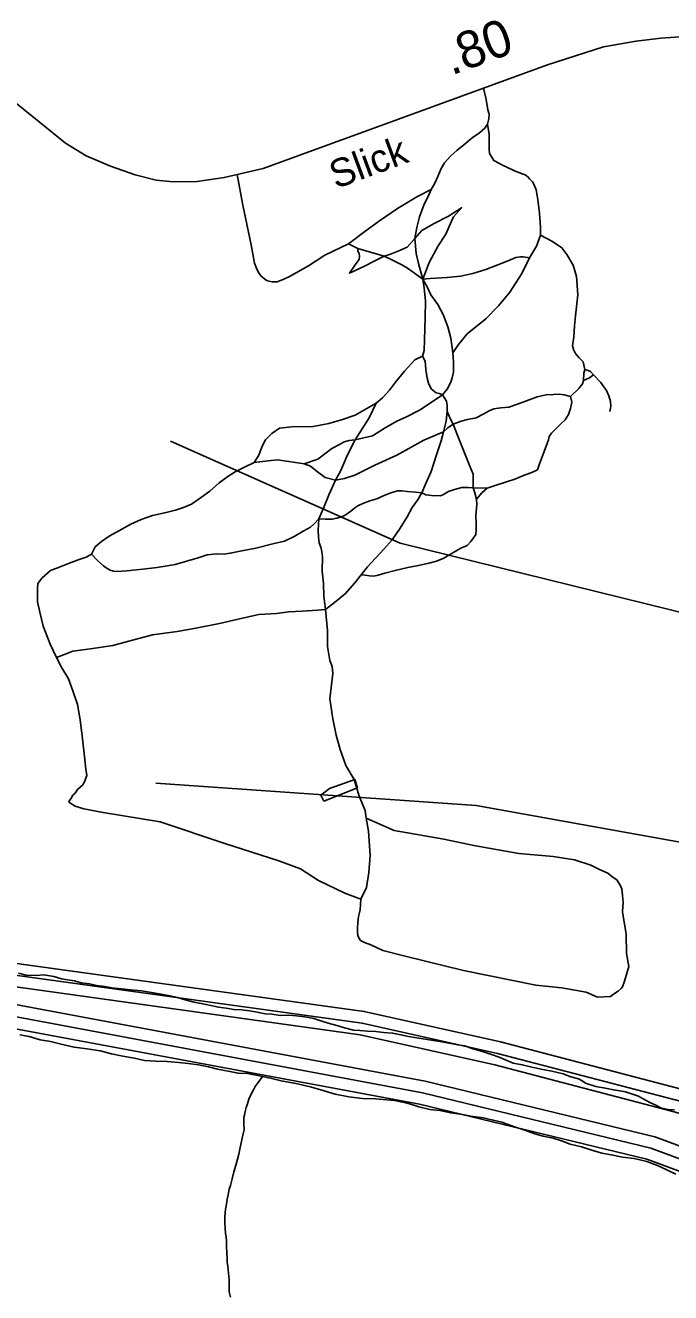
# Model space of a CAD drawing. Extents: x 2206922 to 2357709, y 510027 to 673830.
# Drawn here: x 2321287 to 2323470, y 551723 to 556011 of the extents above; entities that cross this region are included whole.
import ezdxf

# ---------------------------------------------------------------- set-up
doc = ezdxf.new("R2010")
doc.units = 0
for name, color, linetype in [('Exist Hydrographic Buffer Line', 7, 'Continuous'), ('Exist Hydrographic Creek Single Shore', 7, 'Continuous'), ('Exist Hydrographic Misc Water Feature', 7, 'Continuous'), ('Exist Hydrographic River Shore', 7, 'Continuous'), ('Exist Road Non-System Type 51', 7, 'Continuous'), ('Exist Road Secondary Mileage Hundredths English Label', 7, 'Continuous'), ('Exist Road Secondary Type 51 Attributed', 7, 'Continuous'), ('Exist Road Secondary Type 51 Label', 7, 'Continuous')]:
    doc.layers.add(name, color=color, linetype=linetype)

msp = doc.modelspace()

# ---------------------------------------------------------------- linework, layer by layer
at = {"layer": 'Exist Hydrographic Buffer Line'}
for points in [[(2321186.1, 552806.9), (2322426.5, 552635.2), (2322884.1, 552532.8), (2323532.3, 552362.9), (2323923.1, 552212.3), (2324411.2, 552066.7), (2324671.8, 552001.2), (2325673, 552010.5), (2326143.4, 552098.5), (2326499.8, 552135.7), (2326964.7, 552293.9), (2327492.7, 552576.8), (2328139.6, 552974.8), (2328433.5, 553223.1), (2328603.7, 553431.9)], [(2321172.6, 552769.4), (2322419.3, 552595.8), (2322874.5, 552493.9), (2323520, 552324.8), (2323908.8, 552175), (2324399.9, 552028.3), (2324662.1, 551962.4), (2325673.3, 551970.5), (2326149.2, 552058.9), (2326503.5, 552096.9), (2326230.2, 552010.6), (2325345.8, 551852.1)], [(2325345.8, 551852.1), (2325131.3, 551865.3), (2324200.2, 551944.7), (2324161.4, 551974.8), (2323416.2, 552250), (2322639.3, 552438.3), (2321253.8, 552697.6)], [(2326239.4, 551971.6), (2325348.2, 551811.9), (2325128.6, 551825.4), (2324179.2, 551906.3), (2324147.3, 551937.3), (2323402.3, 552212.4), (2322630.1, 552399.4), (2321244.7, 552658.6)]]:
    msp.add_lwpolyline(points, dxfattribs=at)
at = {"layer": 'Exist Hydrographic Creek Single Shore'}
for points in [[(2328413.8, 554978.6), (2327117.9, 554579.7), (2326022.6, 554368.1), (2325151.5, 554166.9), (2323633.3, 553993.1), (2322555.1, 554259), (2321778.3, 554604.6)], [(2328672.9, 553945), (2326769.4, 553284.8), (2325997.7, 553123), (2324541.5, 553060.7), (2323570.6, 553235), (2322811.4, 553372), (2321728.6, 553446.7)]]:
    msp.add_lwpolyline(points, dxfattribs=at)
at = {"layer": 'Exist Hydrographic Misc Water Feature'}
for points in [[(2322296.5, 553386.4), (2322286.2, 553406.2), (2322315.7, 553428.5), (2322401.2, 553459.8), (2322409.8, 553431.8), (2322296.5, 553386.4)], [(2321263.2, 552803.9), (2321289.4, 552797.9), (2321323.1, 552796.5), (2321349.3, 552798.6), (2321383.4, 552793.1), (2321409.2, 552785.5), (2321429.5, 552781.7), (2321453.5, 552777.7), (2321475.4, 552771.9), (2321503.3, 552768.5), (2321527.5, 552762.5), (2321555.8, 552759), (2321579.8, 552755), (2321611.4, 552751.5), (2321643.6, 552747.8), (2321679.5, 552744), (2321713.5, 552738.6), (2321745.7, 552732.9), (2321775.8, 552727.1), (2321801.7, 552721.6), (2321827.5, 552714), (2321858.1, 552706.2), (2321898, 552698.6), (2321940.3, 552689), (2321966.1, 552685.5), (2321992.2, 552681.6), (2322017.8, 552679.8), (2322046.1, 552676.3), (2322076.2, 552670.6), (2322098.2, 552666.9), (2322120.3, 552665.1), (2322148.2, 552661.3), (2322178.3, 552661.7), (2322204, 552659.9), (2322232.3, 552656.4), (2322262.4, 552650.6), (2322286.2, 552642.6), (2322310.8, 552634.8), (2322340.5, 552627.2), (2322366.4, 552619.6), (2322396.7, 552611.8), (2322418.5, 552610.1), (2322444.5, 552608.2), (2322472.8, 552606.9), (2322498.4, 552603), (2322528.8, 552601.3), (2322556.7, 552595.8), (2322582.5, 552589.9), (2322695.1, 552571.3), (2322749.2, 552561.6), (2322773.2, 552557.9), (2322800.9, 552548.5), (2322833.3, 552538.8), (2322863.2, 552529), (2322889.3, 552519.5), (2322913.5, 552509.7), (2322937.4, 552500), (2322967.4, 552494.3), (2322999.8, 552486.6), (2323031.6, 552479), (2323067.7, 552473.1), (2323106, 552463.7), (2323132, 552453.7), (2323157.9, 552446.1), (2323170.2, 552440.3), (2323182.1, 552432.4), (2323216.1, 552420.8), (2323254.5, 552413.4), (2323276.4, 552409.6), (2323298.1, 552405.5), (2323316.4, 552402.1), (2323336.7, 552396.2), (2323360.5, 552388.5), (2323376.7, 552378.4), (2323398.8, 552366.9), (2323416.7, 552358.9), (2323439, 552347.1), (2323460.9, 552343.4), (2323483.1, 552341.7)], [(2321267.7, 552596), (2321299.5, 552590.3), (2321337.4, 552578.6), (2321371.5, 552573.1), (2321407.6, 552563.5), (2321451.8, 552553.6), (2321495.5, 552548.3), (2321539.8, 552540.8), (2321577.7, 552531.4), (2321616.1, 552523.7), (2321656.1, 552516), (2321690.1, 552508.5), (2321728.1, 552506.8), (2321766, 552505.1), (2321805.8, 552501.6), (2321838, 552498), (2321872.2, 552494.4), (2321906.2, 552486.9), (2321936.4, 552479.1), (2321978, 552471.6), (2322006.3, 552465.7), (2322038.5, 552464.2), (2322078.3, 552456.6), (2322088.7, 552454.6)], [(2321965.5, 552015.7), (2321969, 552039.5), (2321972.7, 552053.9), (2321976.4, 552073.7), (2321980.5, 552085.6), (2321986.4, 552107.9), (2321992, 552131.7), (2321999.7, 552157.7), (2322009.2, 552192), (2322012.9, 552214.1), (2322022.5, 552256.1), (2322026.8, 552274.1), (2322026.2, 552294), (2322025.8, 552304.2), (2322026, 552316), (2322027.8, 552324.2), (2322029.9, 552336.1), (2322033.4, 552350.1), (2322037.7, 552362.1), (2322043.2, 552378.3), (2322049.4, 552392.4), (2322057, 552406.6), (2322064.7, 552420.5), (2322074.6, 552434.4), (2322088.7, 552454.6)], [(2322088.7, 552454.6), (2322116.2, 552449.2), (2322152.5, 552439.3), (2322207.1, 552429.9), (2322254.8, 552418.6), (2322286.8, 552408.9), (2322335, 552395.2), (2322380.7, 552385.9), (2322427.1, 552380.5), (2322471, 552378.8), (2322535.1, 552373.6), (2322573.3, 552365.8), (2322597.1, 552358.2), (2322617.4, 552352.3), (2322655.3, 552343), (2322689.1, 552339.5), (2322725.6, 552331.5), (2322765.6, 552325.9), (2322793.5, 552320.5), (2322835.5, 552314.6), (2322869.6, 552307.1), (2322898.1, 552299.5), (2322937.9, 552285.8), (2322976, 552272.4), (2323010.2, 552260.8), (2323038.1, 552252.9), (2323072.2, 552245.3), (2323104.2, 552235.7), (2323130.2, 552226.1), (2323168.5, 552216.2), (2323202.8, 552205), (2323236.4, 552195.1), (2323268.6, 552189.4), (2323307, 552182), (2323346.7, 552176.5), (2323389, 552166.9), (2323425.1, 552153.3), (2323458.9, 552137.7), (2323487.2, 552124.1)], [(2321980.7, 551708.1), (2321976.4, 551726.2), (2321976.4, 551744), (2321975.8, 551766), (2321971.4, 551811.7), (2321969.2, 551825.8), (2321969, 551838), (2321966.7, 551879.7), (2321966.7, 551897.5), (2321966.5, 551911.7), (2321964.3, 551923.8), (2321961.8, 551959.9), (2321961.6, 551969.7), (2321961.6, 551979.8), (2321963.4, 552005.5), (2321965.5, 552015.7)]]:
    msp.add_lwpolyline(points, dxfattribs=at)
at = {"layer": 'Exist Hydrographic River Shore'}
for points in [[(2324158.5, 551867.9), (2324133.5, 551899.8), (2323388.6, 552174.9), (2322620.4, 552360.5), (2321235.5, 552619.6), (2320449.6, 552843.9), (2319965.4, 552922.8), (2319499.5, 552933.6), (2318417.5, 552896.4), (2318116.5, 552936.8), (2318049.4, 552983.3), (2317965.3, 553091.5), (2317930.5, 553191.8), (2317821.4, 553282.7), (2317260.4, 553558.6), (2316714.3, 553953.3), (2316589.4, 554043.4), (2316472.4, 554051.9)], [(2328672.9, 553945), (2328653.7, 553631), (2328572.7, 553457.1), (2328407.6, 553253.6), (2328118.7, 553008.9), (2327473.6, 552612.1), (2326951.5, 552331.8), (2326495.5, 552175.5), (2326137.7, 552138.2), (2325672.6, 552050.4), (2324681.6, 552040), (2324422.6, 552105), (2323937.5, 552249.6), (2323544.6, 552401.1), (2322893.6, 552571.6), (2322433.4, 552674.6), (2321199.4, 552844.7)]]:
    msp.add_lwpolyline(points, dxfattribs=at)
at = {"layer": 'Exist Road Non-System Type 51'}
for p, q in [((2322380.2, 555272.3), (2322411.4, 555256)), ((2322411.4, 555256), (2322500.6, 555230.7)), ((2322801.3, 554446.7), (2322849.4, 554444.7))]:
    msp.add_line(p, q, dxfattribs=at)
for points in [[(2322836.5, 555798.3), (2322845.4, 555760), (2322851.3, 555725.8), (2322855.8, 555711), (2322854.3, 555694.6), (2322849.8, 555676.8)], [(2322849.8, 555676.8), (2322840.9, 555663.4), (2322823.1, 555647), (2322797.8, 555630.7), (2322769.6, 555606.9), (2322745.8, 555587.6), (2322726.5, 555569.7), (2322704.2, 555545.9), (2322693.8, 555526.6), (2322681.9, 555499.8), (2322671.5, 555477.5), (2322659.2, 555455.6)], [(2323029.2, 555300.8), (2323029.2, 555327.3), (2323026.3, 555375.8), (2323020.4, 555421.4), (2323014.5, 555455.2), (2323007.2, 555474.3), (2323002.7, 555481.7), (2322992.5, 555492), (2322988, 555497.9), (2322977.8, 555505.2), (2322970.4, 555508.2), (2322941, 555518.5), (2322916, 555531.7), (2322905.7, 555536.1), (2322888.1, 555544.9), (2322871.9, 555553.8), (2322864.6, 555565.5), (2322857.2, 555577.3), (2322855.7, 555592), (2322855.7, 555622.9), (2322855.7, 555642), (2322849.8, 555676.8)], [(2322380.2, 555272.3), (2322300.1, 555233.1), (2322244.2, 555197.8), (2322182.5, 555162.5), (2322158.9, 555150.8), (2322138.3, 555143.4), (2322122.2, 555143.4), (2322106, 555146.3), (2322101.6, 555149.3), (2322085.4, 555161.1), (2322078.1, 555171.3), (2322069.3, 555186.1), (2322061.9, 555206.6), (2322050.1, 555268.4), (2322022.2, 555402.3), (2322002.9, 555506.3)], [(2322659.2, 555455.6), (2322610.6, 555431.4), (2322545.2, 555391.3), (2322484.3, 555349.7), (2322439.7, 555316.9), (2322380.2, 555272.3)], [(2322604.6, 555290.2), (2322610.6, 555327.3), (2322619.5, 555363), (2322635.8, 555406.2), (2322647.7, 555429.9), (2322659.2, 555455.6)], [(2322604.6, 555290.2), (2322628.4, 555316.9), (2322670, 555340.7), (2322717.6, 555366), (2322762.2, 555394.3), (2322735.4, 555363), (2322728, 555348.2), (2322708.7, 555305), (2322683.4, 555264.9), (2322652.2, 555208.4), (2322631.4, 555151.9)], [(2322604.6, 555290.2), (2322577.9, 555260.4), (2322549.6, 555248.5), (2322521.4, 555236.6), (2322500.6, 555230.7)], [(2322631.4, 555151.9), (2322616.5, 555205.4), (2322609.1, 555239.6), (2322604.6, 555290.2)], [(2322992.5, 555224.7), (2323016, 555264), (2323029.2, 555300.8)], [(2323179.2, 554846.3), (2323173.3, 554872.8), (2323158.6, 554887.5), (2323148.3, 554900.7), (2323145.3, 554905.1), (2323140.9, 554913.9), (2323138, 554927.2), (2323139.5, 554941.9), (2323142.4, 554956.6), (2323143.9, 554994.8), (2323148.3, 555028.7), (2323155.6, 555099.3), (2323151.2, 555161.1), (2323139.5, 555199.3), (2323118.9, 555236.1), (2323101.2, 555258.1), (2323070.4, 555280.2), (2323029.2, 555300.8)], [(2322500.6, 555230.7), (2322469.4, 555214.3), (2322433.7, 555196.5), (2322383.2, 555172.7), (2322402.5, 555201), (2322415.9, 555218.8), (2322417.4, 555230.7), (2322415.9, 555239.6), (2322411.4, 555247.1), (2322411.4, 555256)], [(2322500.6, 555230.7), (2322525.9, 555217.3), (2322560, 555201), (2322579.4, 555189.1), (2322631.4, 555151.9)], [(2322631.4, 555151.9), (2322656.6, 555154.9), (2322713.1, 555157.8), (2322759.2, 555162.3), (2322800.8, 555171.2), (2322843.9, 555184.6), (2322885.5, 555201), (2322922.7, 555215.8), (2322946.4, 555226.2), (2322961.3, 555227.7), (2322970.2, 555227.7), (2322992.5, 555224.7)], [(2322992.5, 555224.7), (2322965.8, 555171.2), (2322925.6, 555108.8), (2322887, 555062.7), (2322843.9, 555018.1), (2322781.5, 554967.5), (2322751.8, 554931.8), (2322732.4, 554903.6)], [(2322631.4, 555151.9), (2322635.8, 555122.2), (2322640.3, 555079), (2322638.8, 555021), (2322637.3, 554946.7), (2322635.8, 554911), (2322629.9, 554891.7)], [(2322732.4, 554903.6), (2322726.5, 554952.6), (2322716.1, 554991.3), (2322699.7, 555032.9), (2322681.9, 555067.1), (2322658.1, 555099.8), (2322646.2, 555126.6), (2322631.4, 555151.9)], [(2322629.9, 554891.7), (2322604.6, 554879.8), (2322569, 554841.1), (2322539.2, 554804), (2322518.4, 554777.2), (2322494.7, 554750.4), (2322473.8, 554732.6)], [(2322629.9, 554891.7), (2322638.8, 554875.3), (2322641.8, 554847.1), (2322643.3, 554832.2), (2322646.2, 554817.3), (2322650.7, 554801), (2322655.2, 554790.6), (2322661.1, 554780.2), (2322676, 554768.3), (2322686.4, 554765.3), (2322697.3, 554761.4)], [(2322697.3, 554761.4), (2322713.1, 554780.2), (2322726.5, 554804), (2322730.9, 554818.8), (2322735.4, 554838.1), (2322735.4, 554872.3), (2322732.4, 554903.6)], [(2323174.7, 554809.5), (2323176.2, 554834.5), (2323179.2, 554846.3)], [(2323208.6, 554828.6), (2323198.3, 554840.4), (2323190.9, 554843.3), (2323179.2, 554846.3)], [(2323130.6, 554755.6), (2323158.6, 554783), (2323171.8, 554797.7), (2323174.7, 554809.5)], [(2323174.7, 554809.5), (2323195.3, 554818.3), (2323208.6, 554828.6)], [(2323208.6, 554828.6), (2323232.1, 554803.6), (2323252.7, 554775.7), (2323260, 554758), (2323265.9, 554738.9), (2323267.4, 554722.7), (2323265.9, 554715.4), (2323264.4, 554705.1)], [(2322402.5, 554609.2), (2322460.5, 554622.5), (2322503.6, 554649.3), (2322545.2, 554673.1), (2322573.4, 554685), (2322619.5, 554708.8), (2322646.2, 554726.6), (2322697.3, 554761.4)], [(2322713.1, 554704.3), (2322713.1, 554705.2), (2322713.1, 554725.1), (2322711.6, 554740), (2322697.3, 554761.4)], [(2322734, 554661.7), (2322761.5, 554671.7), (2322782.4, 554677.4), (2322812, 554683.5), (2322835.5, 554695.2), (2322856.2, 554706.6), (2322871.9, 554713.4), (2322895.4, 554717.3), (2322921.9, 554719.3), (2322951.3, 554729.1), (2322981.7, 554740.9), (2323017.9, 554754.6), (2323048.3, 554761.5), (2323072.8, 554762.4), (2323092.4, 554763.4), (2323109.1, 554761.5), (2323130.6, 554755.6)], [(2323130.6, 554755.6), (2323135.5, 554736), (2323130.6, 554714.4), (2323123.8, 554694.8), (2323113, 554676.2), (2323098.3, 554663.4), (2323084.6, 554649.7), (2323066, 554631), (2323059.1, 554620.3), (2323056.2, 554608.5), (2323041.5, 554569.3), (2323025.8, 554527.1), (2323018.9, 554507.5), (2323000.3, 554498.7), (2322977.8, 554490.8), (2322942.5, 554476.1), (2322879.7, 554455.5), (2322849.4, 554444.7)], [(2322473.8, 554732.6), (2322402.5, 554692.4), (2322359.4, 554677.6), (2322313.3, 554664.2), (2322259.9, 554653.8), (2322188.5, 554652.3), (2322146.9, 554647.8), (2322120.2, 554630), (2322099.4, 554609.2), (2322087.5, 554586.9), (2322077.1, 554557.1), (2322060.7, 554531.8)], [(2322402.5, 554609.2), (2322450.1, 554683.5), (2322473.8, 554732.6)], [(2322701.2, 554635.9), (2322710.1, 554671.6), (2322713.1, 554704.3)], [(2322713.1, 554704.3), (2322724, 554680.8), (2322734, 554661.7)], [(2322335.6, 554472.4), (2322366.8, 554478.3), (2322401, 554488.7), (2322469.4, 554522.9), (2322543.7, 554557.1), (2322634.3, 554607.7), (2322701.2, 554635.9)], [(2322627.9, 554429), (2322640.6, 554458.5), (2322659.2, 554501.6), (2322677.9, 554558.5), (2322693.5, 554605.6), (2322701.2, 554635.9)], [(2322734, 554661.7), (2322715.8, 554649.5), (2322701.2, 554635.9)], [(2322734, 554661.7), (2322749.4, 554621.2), (2322771.9, 554565.3), (2322790.6, 554519.3), (2322801.3, 554492.8), (2322801.3, 554465.3), (2322801.3, 554446.7)], [(2322230.1, 554527.4), (2322276.2, 554543.7), (2322323.8, 554579.4), (2322349, 554592.8), (2322365.4, 554601.7), (2322381.7, 554606.2), (2322402.5, 554609.2)], [(2322402.5, 554609.2), (2322375.8, 554555.6), (2322353.5, 554505.1), (2322335.6, 554472.4)], [(2322060.7, 554531.8), (2322108.3, 554537.8), (2322139.5, 554540.8), (2322170.7, 554536.3), (2322200.4, 554531.8), (2322230.1, 554527.4)], [(2321510.6, 554222.1), (2321523.4, 554246.7), (2321544, 554264.3), (2321570.4, 554282.9), (2321612.6, 554306.5), (2321643.9, 554323.1), (2321678.2, 554338.8), (2321717.4, 554352.6), (2321763.5, 554363.3), (2321794.8, 554371.2), (2321821.3, 554380), (2321848.7, 554390.8), (2321874.2, 554409.4), (2321910.5, 554434.9), (2321942.8, 554463.4), (2321971.2, 554484.9), (2321996.7, 554500.6), (2322028.1, 554516.3), (2322060.7, 554531.8)], [(2322335.6, 554472.4), (2322301.5, 554481.3), (2322274.7, 554500.6), (2322250.9, 554519.9), (2322230.1, 554527.4)], [(2322279, 554341.8), (2322295.6, 554378.1), (2322314.3, 554425.1), (2322335.6, 554472.4)], [(2322627.9, 554429), (2322606.3, 554432), (2322577.9, 554433.9), (2322561.2, 554435.9), (2322546.5, 554435.9), (2322526, 554431), (2322502.4, 554421.2), (2322476, 554409.4), (2322451.5, 554402.6), (2322428.9, 554392.8), (2322411.3, 554384.9), (2322401.5, 554379), (2322387.8, 554367.3), (2322372.1, 554356.5), (2322364.2, 554351.6), (2322352.5, 554346.7), (2322340.7, 554343.7), (2322325, 554340.8), (2322309.4, 554340.8), (2322300.5, 554340.8), (2322279, 554341.8)], [(2322423, 554152.5), (2322443.6, 554179), (2322499.5, 554238.8), (2322527.9, 554270.2), (2322554.4, 554310.4), (2322577.9, 554348.6), (2322595.5, 554380), (2322613.2, 554404.5), (2322627.9, 554429)], [(2322801.3, 554446.7), (2322785.7, 554447.7), (2322763.1, 554447.7), (2322738.6, 554440.8), (2322718, 554433.9), (2322701.4, 554424.1), (2322691.6, 554419.2), (2322681.8, 554420.2), (2322669, 554419.2), (2322652.4, 554421.2), (2322641.6, 554423.2), (2322627.9, 554429)], [(2322813.1, 554407.5), (2322806.2, 554433), (2322801.3, 554446.7)], [(2322849.4, 554444.7), (2322830.7, 554429), (2322813.1, 554407.5)], [(2322813.1, 554407.5), (2322814.1, 554389.8), (2322810.2, 554352.6), (2322812.1, 554326.1), (2322812.1, 554305.5), (2322810.2, 554288.8), (2322802.3, 554277.1), (2322793.5, 554265.3), (2322780.8, 554251.6), (2322760.2, 554241.8), (2322732.7, 554226.1), (2322702.4, 554208.4), (2322677.9, 554198.6), (2322651.4, 554191.7), (2322617.1, 554183.9), (2322580.8, 554177), (2322537.7, 554166.3), (2322502.4, 554157.4), (2322479.9, 554150.6), (2322465.2, 554147.6), (2322450.5, 554148.6), (2322436.8, 554150.6), (2322423, 554152.5)], [(2321510.6, 554222.1), (2321532.2, 554199.6), (2321550.8, 554182.9), (2321560.6, 554176.1), (2321573.4, 554168.2), (2321585.1, 554164.3), (2321598.8, 554163.3), (2321630.2, 554165.3), (2321684.1, 554171.2), (2321733.1, 554177), (2321793.9, 554186.8), (2321871.3, 554209.4), (2321901.7, 554220.2), (2321935, 554223.1), (2321959.5, 554222.1), (2321980.1, 554225.1), (2322013.4, 554232), (2322066.3, 554241.8), (2322124.1, 554256.5), (2322163.3, 554266.3), (2322195.7, 554282), (2322226.1, 554299.6), (2322251.5, 554313.3), (2322262.3, 554323.1), (2322279, 554341.8)], [(2322279, 554341.8), (2322278, 554321.2), (2322277, 554303.5), (2322278, 554279), (2322280.4, 554260.4), (2322286.3, 554245.6), (2322289.8, 554231), (2322291.7, 554213.3), (2322290.7, 554164.3), (2322295.6, 554123.1), (2322296.6, 554080), (2322302.5, 554034.9)], [(2321392, 553872.1), (2321370.5, 553917.2), (2321347, 553978), (2321336.2, 554025.1), (2321328.3, 554060.4), (2321327.4, 554104.5), (2321329.3, 554122.1), (2321344, 554141.7), (2321371.5, 554166.3), (2321398.9, 554177), (2321432.2, 554189.8), (2321468.5, 554203.5), (2321493, 554212.3), (2321510.6, 554222.1)], [(2322302.5, 554034.9), (2322332.9, 554058.4), (2322369.1, 554087.8), (2322401.5, 554125.1), (2322423, 554152.5)], [(2322302.5, 554034.9), (2322275.1, 554032.9), (2322223.1, 554029), (2322177.1, 554027), (2322135.9, 554021.1), (2322076.1, 554017.2), (2322006.5, 554001.5), (2321943.8, 553987.8), (2321863.4, 553971.1), (2321800.7, 553960.3), (2321717.4, 553948.6), (2321637.1, 553927), (2321582.2, 553912.3), (2321506.7, 553901.5), (2321446.9, 553893.7), (2321415.6, 553880.9), (2321392, 553872.1)], [(2322302.5, 554034.9), (2322308.9, 553963.8), (2322308.9, 553909.3), (2322316.2, 553862.3), (2322325, 553841.7), (2322326.5, 553818.1), (2322316.2, 553732.8), (2322326.5, 553665.2), (2322338.3, 553609.3), (2322351.5, 553560.7), (2322363.3, 553529.9), (2322370.6, 553506.3), (2322398.5, 553459.3), (2322416.2, 553403.4), (2322436.8, 553354.8), (2322439.7, 553328.3)], [(2321392, 553872.1), (2321410.7, 553837.3), (2321432.7, 553800.5), (2321447.4, 553759.3), (2321463.6, 553713.7), (2321472.4, 553660.8), (2321479.8, 553597.5), (2321487.1, 553537.2), (2321491.5, 553494.6), (2321494.5, 553472.5), (2321485.6, 553449), (2321479.8, 553440.1), (2321463.6, 553425.4), (2321454.8, 553413.7), (2321447.4, 553406.3), (2321440.1, 553394.5), (2321435.7, 553388.7), (2321434.2, 553382.8), (2321454.8, 553369.5), (2321484.2, 553360.7), (2321550.3, 553347.5), (2321742.9, 553316.6), (2321961.9, 553243), (2322144.2, 553184.2), (2322217.7, 553157.7), (2322278, 553118), (2322367.7, 553075.4), (2322422.1, 553054.8)], [(2322439.7, 553328.3), (2322533.8, 553287.2), (2322702.9, 553257.7), (2322804.3, 553235.7), (2322955.7, 553209.2), (2323071.8, 553198.9), (2323143.9, 553187.1), (2323199.7, 553169.5), (2323229.1, 553154.8), (2323257.1, 553143), (2323274.7, 553128.3), (2323287.9, 553119.5), (2323295.3, 553107.7), (2323304.1, 553090.1), (2323307, 553066.5), (2323308.5, 553044.5), (2323307, 553012.1), (2323318.8, 552935.6), (2323320.3, 552870.9), (2323327.6, 552826.8), (2323317.3, 552788.5), (2323312.9, 552773.8), (2323307, 552757.7), (2323302.6, 552751.8), (2323292.3, 552742.9), (2323276.2, 552732.6), (2323265.9, 552725.3), (2323221.8, 552722.4), (2323183.6, 552740), (2323101.2, 552754.7), (2323013, 552763.5), (2322769, 552813.5), (2322572, 552862.1), (2322495.6, 552881.2), (2322455.9, 552900.3), (2322433.8, 552907.7), (2322420.6, 552915), (2322416.2, 552920.9), (2322411.8, 552931.2), (2322410.3, 552944.5), (2322410.3, 552957.7), (2322411.8, 552975.3), (2322413.2, 552995.9), (2322419.1, 553018), (2322422.1, 553054.8)], [(2322422.1, 553054.8), (2322441.2, 553094.5), (2322448.5, 553144.5), (2322452.9, 553201.9), (2322447.1, 553284.2), (2322439.7, 553328.3)]]:
    msp.add_lwpolyline(points, dxfattribs=at)
at = {"layer": 'Exist Road Secondary Type 51 Attributed'}
msp.add_lwpolyline([(2325121.4, 556002), (2324458.8, 555994.7), (2324285.5, 555993.8), (2323779.7, 555991.1), (2323436.5, 555967.3), (2323352.5, 555958.2), (2323243, 555938.1), (2323053.2, 555877.8), (2322836.5, 555798.3), (2322669.8, 555737.2), (2322091.2, 555527.1), (2322002.9, 555506.3), (2321959.7, 555496.1), (2321868.5, 555483.3), (2321786.3, 555481.5), (2321729.7, 555487), (2321658.5, 555505.2), (2321574.6, 555534.4), (2321492.4, 555569.2), (2321423.1, 555613), (2321333.6, 555684.2), (2321257, 555746.3), (2321120, 555868.7)], dxfattribs=at)

# ---------------------------------------------------------------- texts
at = {"layer": 'Exist Road Secondary Mileage Hundredths English Label'}
msp.add_text('.80', height=125, rotation=20.1466, dxfattribs=at).set_placement((2322728, 555841.3))
at = {"layer": 'Exist Road Secondary Type 51 Label'}
msp.add_text('Slick', height=95, rotation=20.2648, dxfattribs=at).set_placement((2322337, 555456.9))

doc.saveas('drawing.dxf')
